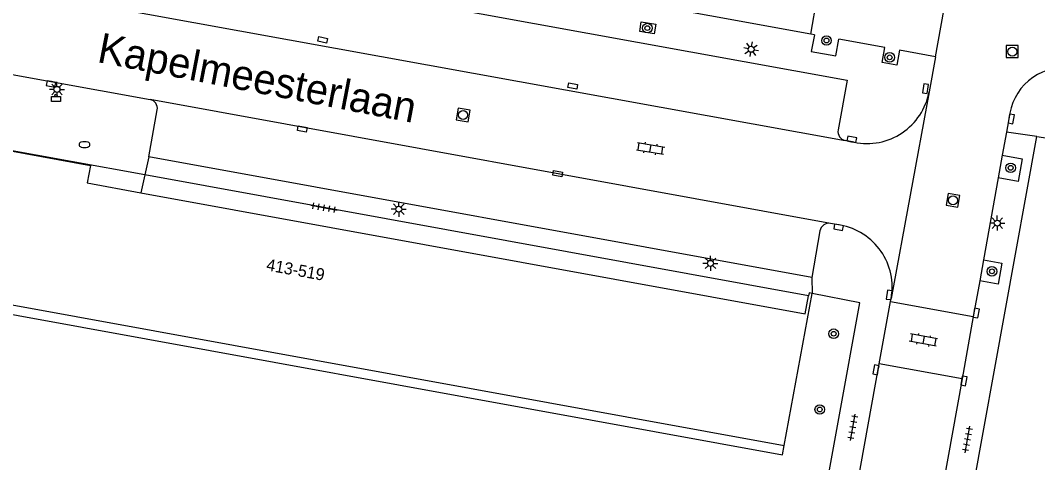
# Model space of a CAD drawing. Extents: x 133000 to 136000, y 400500 to 403500.
# Drawn here: x 133531.3 to 133616.3, y 400609.9 to 400646.8 of the extents above; entities that cross this region are included whole.
import ezdxf

# ---------------------------------------------------------------- set-up
doc = ezdxf.new("R2010")
doc.units = 0
for name, color, linetype in [('gg-anno-huisnummerreeks BGT', 7, 'Continuous'), ('gg-anno-openbare ruimte label', 7, 'Continuous'), ('gg-bbg-hoofdgebouw', 7, 'Continuous'), ('gg-bbg-onder overbouw', 7, 'Continuous'), ('gg-bbg-pand overbouw', 7, 'Continuous'), ('gg-knt-verharding', 7, 'Continuous'), ('gg-knt-verharding nz', 7, 'Continuous'), ('gt-grn-groengrens', 7, 'Continuous'), ('gt-grn-weggrens', 7, 'Continuous'), ('gt-symb-afvalbak', 7, 'Continuous'), ('gt-symb-boom', 7, 'Continuous'), ('gt-symb-brandkraan', 7, 'Continuous'), ('gt-symb-klinker verharding', 7, 'Continuous'), ('gt-symb-kolk', 7, 'Continuous'), ('gt-symb-kolk center center', 7, 'Continuous'), ('gt-symb-lichtmast', 7, 'Continuous'), ('gt-symb-rioolschacht', 7, 'Continuous'), ('gt-symb-tegel verharding', 7, 'Continuous')]:
    doc.layers.add(name, color=color, linetype=linetype)

# ---------------------------------------------------------------- blocks, each defined once
blk = doc.blocks.new('gt0-KOLK')
at = {"layer": 'gt-symb-kolk'}
blk.add_lwpolyline([(0, 0), (0.375, 0), (0.375, 0.4), (-0.375, 0.4), (-0.375, 0), (0, 0)], dxfattribs=at)
blk = doc.blocks.new('gt0-BOOM')
at = {"layer": 'gt-symb-boom'}
for radius in [0.4, 0.2]:
    blk.add_circle((0, 0), radius, dxfattribs=at)
blk = doc.blocks.new('gt0-RS')
at = {"layer": 'gt-symb-rioolschacht'}
blk.add_lwpolyline([(-0.5, -0.5), (0.5, -0.5), (0.5, 0.5), (-0.5, 0.5)], close=True, dxfattribs=at)
blk.add_circle((0, 0), 0.375, dxfattribs=at)
blk = doc.blocks.new('gt0-KL1')
at = {"layer": 'gt-symb-klinker verharding'}
for p, q in [((-1.15, 0.3), (1.15, 0.3)), ((-1, -0.3), (-1, 0.3)), ((-0.5, 0.3), (-0.5, 0.45)), ((0, -0.3), (0, 0.3)), ((0.5, 0.3), (0.5, 0.45)), ((1, -0.3), (1, 0.3)), ((-1.15, -0.3), (1.15, -0.3)), ((-0.5, -0.45), (-0.5, -0.3)), ((0.5, -0.45), (0.5, -0.3))]:
    blk.add_line(p, q, dxfattribs=at)
blk = doc.blocks.new('gt0-LMAST')
at = {"layer": 'gt-symb-lichtmast'}
for p, q in [((-0.182, 0.173), (-0.447, 0.438)), ((-0.005, 0.246), (-0.005, 0.621)), ((0.172, 0.173), (0.437, 0.438)), ((-0.255, -0.004), (-0.63, -0.004)), ((-0.182, -0.181), (-0.447, -0.446)), ((-0.005, -0.254), (-0.005, -0.629)), ((0.437, -0.446), (0.172, -0.181)), ((0.245, -0.004), (0.62, -0.004))]:
    blk.add_line(p, q, dxfattribs=at)
blk.add_circle((-0.005, -0.004), 0.25, dxfattribs=at)
blk = doc.blocks.new('gt0-TEG1')
at = {"layer": 'gt-symb-tegel verharding'}
for p, q in [((-1.125, 0), (1.125, 0)), ((-0.9, -0.25), (-0.9, 0.25)), ((-0.45, -0.25), (-0.45, 0.25)), ((0, -0.25), (0, 0.25)), ((0.45, -0.25), (0.45, 0.25)), ((0.9, -0.25), (0.9, 0.25))]:
    blk.add_line(p, q, dxfattribs=at)
blk = doc.blocks.new('gt0-KOLKCC')
at = {"layer": 'gt-symb-kolk center center'}
blk.add_lwpolyline([(-0.375, 0.2), (0.375, 0.2), (0.375, -0.2), (-0.375, -0.2)], close=True, dxfattribs=at)
blk = doc.blocks.new('gt0-BR')
at = {"layer": 'gt-symb-brandkraan'}
for centre, radius, start, end in [((-0.244, 0), 0.206, 107.56694, 252.43307), ((0.599, -2.664), 3, 106.89205, 107.56694), ((0, -0.691), 0.938, 73.10799, 106.89205), ((-0.599, -2.664), 3, 72.43309, 73.10799), ((0.244, 0), 0.206, 287.56695, 72.43309), ((0.599, 2.664), 3, 252.43307, 253.10797), ((0, 0.691), 0.938, 253.10797, 286.89206), ((-0.599, 2.664), 3, 286.89206, 287.56695)]:
    blk.add_arc(centre, radius, start, end, dxfattribs=at)
blk = doc.blocks.new('gt0-ABAK')
at = {"layer": 'gt-symb-afvalbak'}
blk.add_lwpolyline([(0.375, -0.5), (-0.375, -0.5), (-0.375, -0.1), (0.375, -0.1)], close=True, dxfattribs=at)
blk.add_circle((0, 0), 0.1, dxfattribs=at)

msp = doc.modelspace()

# ---------------------------------------------------------------- linework, layer by layer
at = {"layer": 'gg-bbg-hoofdgebouw'}
for p, q in [((133520.53, 400624.88), (133595.12, 400611.3)), ((133595.12, 400611.3), (133597.45, 400623.99))]:
    msp.add_line(p, q, dxfattribs=at)
msp.add_lwpolyline([(133597.45, 400623.99), (133597.2, 400624.031), (133597.153, 400623.785)], dxfattribs=at)
at = {"layer": 'gg-bbg-onder overbouw'}
for points in [[(133523.095, 400637.264), (133522.82, 400635.77), (133528.67, 400634.68), (133528.95, 400636.17), (133537.16, 400634.68), (133536.88, 400633.21), (133541.366, 400632.393)], [(133541.366, 400632.393), (133596.87, 400622.29), (133597.153, 400623.785)]]:
    msp.add_lwpolyline(points, dxfattribs=at)
at = {"layer": 'gg-bbg-pand overbouw'}
for p, q in [((133541.696, 400633.879), (133523.095, 400637.264)), ((133597.153, 400623.785), (133541.696, 400633.879))]:
    msp.add_line(p, q, dxfattribs=at)
at = {"layer": 'gg-knt-verharding'}
for p, q in [((133597.345, 400645.641), (133578.947, 400648.983)), ((133597.634, 400645.588), (133597.345, 400645.641)), ((133603.526, 400644.518), (133599.676, 400645.217)), ((133607.745, 400643.751), (133604.747, 400644.296)), ((133520.499, 400644.121), (133542.144, 400640.168)), ((133607.745, 400643.751), (133607.217, 400640.815)), ((133542.03, 400635.39), (133542.736, 400639.313)), ((133613.968, 400639.04), (133613.681, 400637.448)), ((133613.681, 400637.448), (133613.334, 400635.525)), ((133600.956, 400636.606), (133600.207, 400636.759)), ((133608.23, 400593.11), (133616.23, 400637.08)), ((133616.23, 400637.08), (133620.04, 400636.52)), ((133597.42, 400625.32), (133542.03, 400635.39)), ((133613.334, 400635.525), (133612.992, 400633.628)), ((133612.992, 400633.628), (133611.758, 400626.788)), ((133599.804, 400629.688), (133598.987, 400629.835)), ((133598.099, 400629.215), (133597.42, 400625.32)), ((133611.758, 400626.788), (133611.442, 400625.033)), ((133611.442, 400625.033), (133610.909, 400622.079)), ((133603.058, 400618.11), (133604.004, 400623.32)), ((133604.004, 400623.32), (133604.05, 400623.557)), ((133604.004, 400623.32), (133610.909, 400622.079)), ((133610.909, 400622.079), (133609.969, 400616.87)), ((133599.141, 400596.609), (133603.058, 400618.11)), ((133609.969, 400616.87), (133603.058, 400618.11)), ((133609.969, 400616.87), (133606.087, 400595.35))]:
    msp.add_line(p, q, dxfattribs=at)
for points in [[(133525.58, 400650.28), (133526.43, 400655.21), (133600.37, 400641.79), (133599.615, 400637.634)], [(133607.745, 400643.751), (133609.19, 400651.8), (133613.593, 400650.977)], [(133583.044, 400645.856), (133583.175, 400646.656), (133584.381, 400646.456), (133584.25, 400645.656), (133583.044, 400645.856)], [(133597.634, 400645.588), (133597.377, 400644.174), (133599.423, 400643.823), (133599.676, 400645.217)], [(133604.747, 400644.296), (133604.517, 400643.03), (133603.297, 400643.256), (133603.526, 400644.518)], [(133613.334, 400635.525), (133614.998, 400635.225), (133614.646, 400633.33), (133612.992, 400633.628)], [(133611.758, 400626.788), (133613.303, 400626.509), (133612.973, 400624.757), (133611.442, 400625.033)], [(133596.32, 400595.17), (133601.42, 400623.21), (133597.45, 400623.99)]]:
    msp.add_lwpolyline(points, dxfattribs=at)
for centre, radius, start, end in [((133618.52, 400638.216), 4.626, 79.66251, 169.74219), ((133602.018, 400641.787), 5.289, 258.41597, 349.4065), ((133541.996, 400639.433), 0.75, 350.77284, 78.62444), ((133600.36, 400637.5), 0.757, 169.79523, 258.36709), ((133598.862, 400629.069), 0.777, 80.70803, 169.13732), ((133598.865, 400624.502), 5.271, 349.67604, 79.73273)]:
    msp.add_arc(centre, radius, start, end, dxfattribs=at)
at = {"layer": 'gg-knt-verharding nz'}
for p, q in [((133525.58, 400650.28), (133600.207, 400636.759)), ((133598.987, 400629.835), (133542.144, 400640.168))]:
    msp.add_line(p, q, dxfattribs=at)
at = {"layer": 'gt-grn-groengrens'}
msp.add_line((133597.345, 400645.641), (133598.299, 400651.208), dxfattribs=at)
msp.add_lwpolyline([(133520.53, 400624.88), (133520.387, 400624.093), (133594.977, 400610.513), (133595.12, 400611.3)], dxfattribs=at)
at = {"layer": 'gt-grn-weggrens'}
for p, q in [((133607.217, 400640.815), (133604.05, 400623.557)), ((133616.23, 400637.08), (133613.681, 400637.448)), ((133542.03, 400635.39), (133541.696, 400633.879)), ((133541.696, 400633.879), (133541.366, 400632.393)), ((133597.42, 400625.32), (133597.45, 400623.99))]:
    msp.add_line(p, q, dxfattribs=at)

# ---------------------------------------------------------------- block references
at = {"layer": 'gt-symb-afvalbak'}
msp.add_blockref('gt0-ABAK', (133534.278, 400640.524), dxfattribs=at)
at = {"layer": 'gt-symb-boom'}
for p in [(133583.679, 400646.138), (133598.647, 400645.1), (133603.919, 400643.694), (133614.033, 400634.472), (133612.467, 400625.834), (133599.243, 400620.627), (133598.082, 400614.304)]:
    msp.add_blockref('gt0-BOOM', p, dxfattribs=at)
at = {"layer": 'gt-symb-brandkraan'}
msp.add_blockref('gt0-BR', (133536.663, 400636.411), dxfattribs=at)
at = {"layer": 'gt-symb-klinker verharding'}
for p, rotation in [((133583.943, 400636.094), -9.500010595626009), ((133606.744, 400620.104), 169.4542656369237)]:
    msp.add_blockref('gt0-KL1', p, dxfattribs=dict(at, rotation=rotation))
at = {"layer": 'gt-symb-kolk'}
for p, rotation in [((133533.894, 400641.675), 169.64606927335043), ((133607.115, 400641.054), 81.95093829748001), ((133613.879, 400638.591), -100.1972055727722), ((133600.72, 400636.654), -11.590736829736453), ((133599.69, 400629.705), 169.51061018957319), ((133604.082, 400623.845), 82.8749836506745), ((133610.957, 400622.381), -99.90507920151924), ((133602.973, 400617.578), 79.925667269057), ((133609.931, 400616.724), -99.32106071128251)]:
    msp.add_blockref('gt0-KOLK', p, dxfattribs=dict(at, rotation=rotation))
at = {"layer": 'gt-symb-kolk center center'}
for p, rotation in [((133556.555, 400645.158), -11.242525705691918), ((133577.445, 400641.302), -10.30997039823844), ((133554.848, 400637.716), -10.25359802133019), ((133576.189, 400633.988), -9.094804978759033)]:
    msp.add_blockref('gt0-KOLKCC', p, dxfattribs=dict(at, rotation=rotation))
at = {"layer": 'gt-symb-lichtmast', "rotation": -100.30997039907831}
msp.add_blockref('gt0-LMAST', (133592.351, 400644.363), dxfattribs=at)
at = {"layer": 'gt-symb-lichtmast'}
for p in [(133534.362, 400641.027), (133562.917, 400631.026), (133612.919, 400629.863), (133588.957, 400626.506)]:
    msp.add_blockref('gt0-LMAST', p, dxfattribs=at)
at = {"layer": 'gt-symb-rioolschacht'}
msp.add_blockref('gt0-RS', (133614.167, 400644.175), dxfattribs=at)
for p, rotation in [((133568.288, 400638.89), -9.556527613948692), ((133609.215, 400631.758), 80.4999894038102)]:
    msp.add_blockref('gt0-RS', p, dxfattribs=dict(at, rotation=rotation))
at = {"layer": 'gt-symb-tegel verharding'}
for p, rotation in [((133556.662, 400631.144), -10.30997039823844), ((133600.848, 400612.819), 79.69002960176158), ((133610.427, 400611.797), 79.74640197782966)]:
    msp.add_blockref('gt0-TEG1', p, dxfattribs=dict(at, rotation=rotation))

# ---------------------------------------------------------------- texts
at = {"layer": 'gg-anno-huisnummerreeks BGT'}
msp.add_text('413-519', height=1, rotation=349.7, dxfattribs=at).set_placement((133551.788, 400625.921))
at = {"layer": 'gg-anno-openbare ruimte label'}
msp.add_text('Kapelmeesterlaan', height=2.5, rotation=349.1, dxfattribs=at).set_placement((133537.635, 400643.318))

doc.saveas('drawing.dxf')
